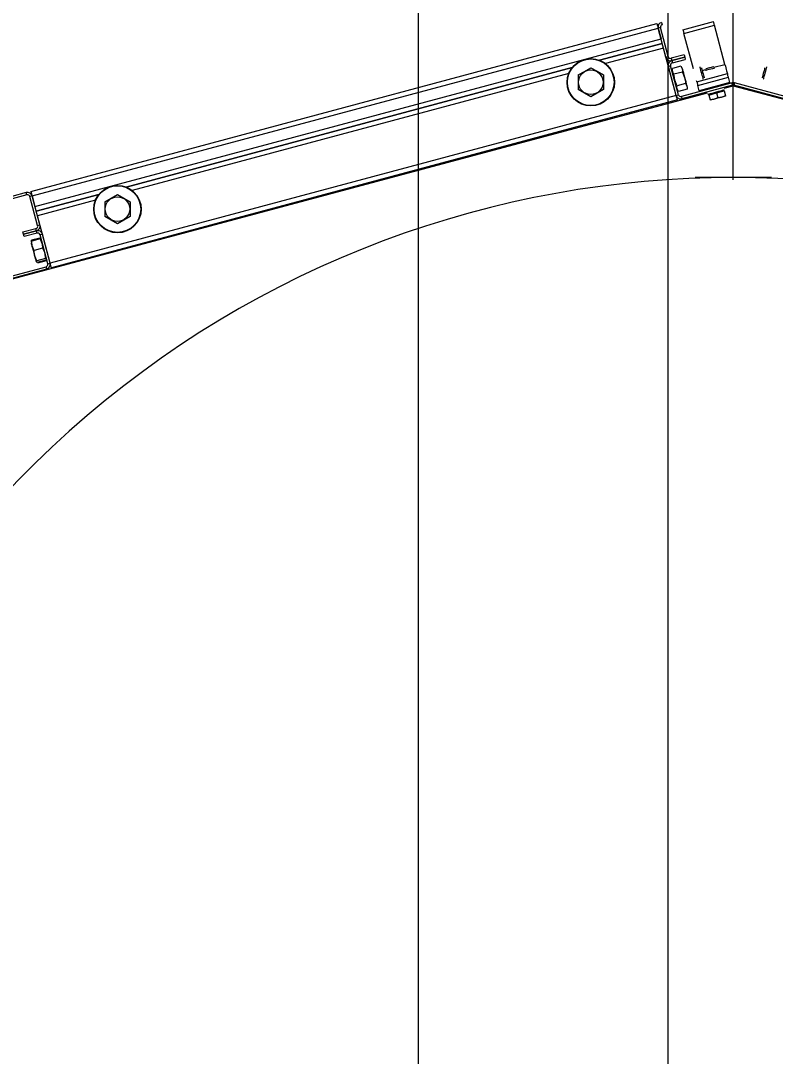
# Model space of a CAD drawing. Extents: x -264222 to -263592, y -1242345 to -1242048.
# Drawn here: x -263909.282 to -263908.828, y -1242205.97 to -1242205.348 of the extents above; entities that cross this region are included whole.
import ezdxf

# ---------------------------------------------------------------- set-up
doc = ezdxf.new("R2010")
doc.units = 0
doc.layers.add('KFA_2D_SITUACIA_DSP', color=7, linetype='Continuous')

msp = doc.modelspace()

# ---------------------------------------------------------------- linework, layer by layer
at = {"layer": 'KFA_2D_SITUACIA_DSP'}
for p, q in [((-263908.89279, -1242226.99539), (-263908.89279, -1242203.33224)), ((-263908.85358, -1242205.44347), (-263908.85358, -1242205.24683)), ((-263909.27569, -1242205.45047), (-263908.89946, -1242205.34966)), ((-263908.89946, -1242205.34966), (-263908.89945, -1242205.34971)), ((-263908.89945, -1242205.34971), (-263908.89941, -1242205.34987)), ((-263908.89941, -1242205.34987), (-263908.89934, -1242205.35012)), ((-263908.89934, -1242205.35012), (-263908.89925, -1242205.35046)), ((-263908.89925, -1242205.35046), (-263908.89913, -1242205.35088)), ((-263908.89913, -1242205.35088), (-263908.89901, -1242205.35136)), ((-263908.89901, -1242205.35136), (-263908.89887, -1242205.35187)), ((-263908.89671, -1242205.34892), (-263908.89634, -1242205.3503)), ((-263908.88383, -1242205.35334), (-263908.86547, -1242205.34842)), ((-263908.88324, -1242205.35554), (-263908.86488, -1242205.35062)), ((-263908.86546, -1242205.34846), (-263908.86547, -1242205.34842)), ((-263908.86543, -1242205.34859), (-263908.86546, -1242205.34846)), ((-263908.86537, -1242205.34879), (-263908.86543, -1242205.34859)), ((-263908.8653, -1242205.34906), (-263908.86537, -1242205.34879)), ((-263908.86521, -1242205.3494), (-263908.8653, -1242205.34906)), ((-263908.86511, -1242205.34978), (-263908.86521, -1242205.3494)), ((-263908.865, -1242205.35019), (-263908.86511, -1242205.34978)), ((-263908.86488, -1242205.35062), (-263908.865, -1242205.35019)), ((-263908.85859, -1242205.37411), (-263908.86488, -1242205.35062)), ((-263909.27495, -1242205.45322), (-263908.89872, -1242205.35241)), ((-263908.89887, -1242205.35187), (-263908.89872, -1242205.35241)), ((-263908.89735, -1242205.35204), (-263908.89872, -1242205.35241)), ((-263908.89872, -1242205.35241), (-263908.897, -1242205.35883)), ((-263908.89405, -1242205.36985), (-263908.89872, -1242205.35241)), ((-263908.89268, -1242205.36948), (-263908.89735, -1242205.35204)), ((-263908.88383, -1242205.35334), (-263908.88381, -1242205.35338)), ((-263908.88381, -1242205.35338), (-263908.88378, -1242205.3535)), ((-263908.88378, -1242205.3535), (-263908.88373, -1242205.35371)), ((-263908.88373, -1242205.35371), (-263908.88365, -1242205.35398)), ((-263908.88365, -1242205.35398), (-263908.88356, -1242205.35432)), ((-263908.88356, -1242205.35432), (-263908.88346, -1242205.3547)), ((-263908.88346, -1242205.3547), (-263908.88335, -1242205.35511)), ((-263908.88335, -1242205.35511), (-263908.88324, -1242205.35554)), ((-263908.87756, -1242205.37674), (-263908.88324, -1242205.35554)), ((-263909.27323, -1242205.45964), (-263908.897, -1242205.35883)), ((-263908.89627, -1242205.36159), (-263908.93389, -1242205.37167)), ((-263908.93389, -1242205.37167), (-263908.89627, -1242205.36159)), ((-263908.89553, -1242205.36434), (-263908.9304, -1242205.37368)), ((-263908.88791, -1242205.39279), (-263908.89553, -1242205.36434)), ((-263908.89405, -1242205.36985), (-263908.89268, -1242205.36948)), ((-263908.88313, -1242205.3684), (-263908.89093, -1242205.37049)), ((-263908.89056, -1242205.37186), (-263908.88276, -1242205.36977)), ((-263908.88276, -1242205.36977), (-263908.89056, -1242205.37186)), ((-263908.88313, -1242205.3684), (-263908.88276, -1242205.36977)), ((-263908.88276, -1242205.36977), (-263908.88239, -1242205.37115)), ((-263908.95041, -1242205.37609), (-263909.21835, -1242205.44789)), ((-263909.21835, -1242205.44789), (-263908.95041, -1242205.37609)), ((-263908.94305, -1242205.37834), (-263908.9392, -1242205.37612)), ((-263908.9392, -1242205.37612), (-263908.93545, -1242205.37828)), ((-263908.8912, -1242205.37498), (-263908.89258, -1242205.37535)), ((-263908.88791, -1242205.39279), (-263908.89258, -1242205.37535)), ((-263908.88653, -1242205.39242), (-263908.8912, -1242205.37498)), ((-263908.89093, -1242205.37049), (-263908.89056, -1242205.37186)), ((-263908.89056, -1242205.37186), (-263908.89019, -1242205.37324)), ((-263908.89019, -1242205.37324), (-263908.88239, -1242205.37115)), ((-263908.88504, -1242205.37529), (-263908.89014, -1242205.37666)), ((-263908.88504, -1242205.37529), (-263908.8843, -1242205.37662)), ((-263908.88409, -1242205.37656), (-263908.88409, -1242205.37655)), ((-263908.88402, -1242205.37681), (-263908.88409, -1242205.37656)), ((-263908.87355, -1242205.37572), (-263908.87356, -1242205.37567)), ((-263908.87345, -1242205.37607), (-263908.87355, -1242205.37572)), ((-263908.87328, -1242205.3767), (-263908.87345, -1242205.37607)), ((-263908.87269, -1242205.37617), (-263908.87268, -1242205.37619)), ((-263908.87268, -1242205.37619), (-263908.87261, -1242205.37647)), ((-263908.87261, -1242205.37647), (-263908.87245, -1242205.37705)), ((-263908.86863, -1242205.37641), (-263908.86936, -1242205.37661)), ((-263908.86777, -1242205.37618), (-263908.86863, -1242205.37641)), ((-263908.8669, -1242205.37595), (-263908.86777, -1242205.37618)), ((-263908.86617, -1242205.37575), (-263908.8669, -1242205.37595)), ((-263908.86568, -1242205.37562), (-263908.86617, -1242205.37575)), ((-263908.8654, -1242205.37657), (-263908.86614, -1242205.37677)), ((-263908.86551, -1242205.37557), (-263908.86568, -1242205.37562)), ((-263908.86493, -1242205.37644), (-263908.8654, -1242205.37657)), ((-263908.86522, -1242205.37589), (-263908.85859, -1242205.37411)), ((-263908.86476, -1242205.3764), (-263908.86493, -1242205.37644)), ((-263908.85859, -1242205.37411), (-263908.8583, -1242205.37519)), ((-263908.8583, -1242205.37519), (-263908.85802, -1242205.37622)), ((-263908.85802, -1242205.37622), (-263908.85777, -1242205.37717)), ((-263908.83469, -1242205.37697), (-263908.83454, -1242205.37643)), ((-263908.83454, -1242205.37643), (-263908.83448, -1242205.37618)), ((-263908.83448, -1242205.37618), (-263908.83447, -1242205.37617)), ((-263908.83381, -1242205.37646), (-263908.83403, -1242205.37727)), ((-263908.83367, -1242205.37592), (-263908.83381, -1242205.37646)), ((-263908.8336, -1242205.37568), (-263908.83367, -1242205.37592)), ((-263908.8336, -1242205.37567), (-263908.8336, -1242205.37568)), ((-263908.95242, -1242205.37959), (-263909.21486, -1242205.44991)), ((-263908.9468, -1242205.38051), (-263908.94305, -1242205.37834)), ((-263908.9468, -1242205.38051), (-263908.9468, -1242205.38429)), ((-263908.93545, -1242205.37828), (-263908.9316, -1242205.38051)), ((-263908.9316, -1242205.38051), (-263908.9316, -1242205.38429)), ((-263908.89019, -1242205.37725), (-263908.89014, -1242205.37666)), ((-263908.88996, -1242205.37878), (-263908.89019, -1242205.37725)), ((-263908.88922, -1242205.38011), (-263908.88996, -1242205.37878)), ((-263908.88412, -1242205.37874), (-263908.88922, -1242205.38011)), ((-263908.88917, -1242205.3808), (-263908.88922, -1242205.38011)), ((-263908.88869, -1242205.38357), (-263908.88917, -1242205.3808)), ((-263908.8843, -1242205.37662), (-263908.88407, -1242205.37815)), ((-263908.88407, -1242205.37815), (-263908.88412, -1242205.37874)), ((-263908.88412, -1242205.37874), (-263908.88382, -1242205.37936)), ((-263908.88387, -1242205.3774), (-263908.88402, -1242205.37681)), ((-263908.88363, -1242205.37828), (-263908.88387, -1242205.3774)), ((-263908.88382, -1242205.37936), (-263908.88286, -1242205.38193)), ((-263908.88333, -1242205.37939), (-263908.88363, -1242205.37828)), ((-263908.88299, -1242205.38067), (-263908.88333, -1242205.37939)), ((-263908.88263, -1242205.38203), (-263908.88299, -1242205.38067)), ((-263908.88286, -1242205.38193), (-263908.88235, -1242205.3847)), ((-263908.88226, -1242205.38339), (-263908.88263, -1242205.38203)), ((-263908.87547, -1242205.38454), (-263908.85711, -1242205.37962)), ((-263908.87488, -1242205.38674), (-263908.85652, -1242205.38182)), ((-263908.87305, -1242205.37757), (-263908.87328, -1242205.3767)), ((-263908.87277, -1242205.3786), (-263908.87305, -1242205.37757)), ((-263908.87248, -1242205.37969), (-263908.87277, -1242205.3786)), ((-263908.8722, -1242205.38076), (-263908.87248, -1242205.37969)), ((-263908.87245, -1242205.37705), (-263908.87224, -1242205.37785)), ((-263908.87226, -1242205.37778), (-263908.87012, -1242205.3772)), ((-263908.87224, -1242205.37785), (-263908.87199, -1242205.37879)), ((-263908.87195, -1242205.38169), (-263908.8722, -1242205.38076)), ((-263908.87199, -1242205.37879), (-263908.87172, -1242205.37977)), ((-263908.87175, -1242205.38242), (-263908.87195, -1242205.38169)), ((-263908.87163, -1242205.38287), (-263908.87175, -1242205.38242)), ((-263908.87172, -1242205.37977), (-263908.87148, -1242205.38068)), ((-263908.87148, -1242205.38068), (-263908.87128, -1242205.38143)), ((-263908.87128, -1242205.38143), (-263908.87114, -1242205.38193)), ((-263908.87114, -1242205.38193), (-263908.87109, -1242205.38213)), ((-263908.87109, -1242205.38213), (-263908.87109, -1242205.38213)), ((-263908.8701, -1242205.37783), (-263908.87027, -1242205.37787)), ((-263908.86962, -1242205.3777), (-263908.8701, -1242205.37783)), ((-263908.86985, -1242205.37674), (-263908.87002, -1242205.37678)), ((-263908.86936, -1242205.37661), (-263908.86985, -1242205.37674)), ((-263908.86889, -1242205.3775), (-263908.86962, -1242205.3777)), ((-263908.86799, -1242205.37726), (-263908.86889, -1242205.3775)), ((-263908.86703, -1242205.37701), (-263908.86799, -1242205.37726)), ((-263908.86614, -1242205.37677), (-263908.86703, -1242205.37701)), ((-263908.85777, -1242205.37717), (-263908.85755, -1242205.37801)), ((-263908.85755, -1242205.37801), (-263908.85736, -1242205.37869)), ((-263908.85736, -1242205.37869), (-263908.85723, -1242205.3792)), ((-263908.85723, -1242205.3792), (-263908.85714, -1242205.37951)), ((-263908.85714, -1242205.37951), (-263908.85711, -1242205.37962)), ((-263908.8571, -1242205.37966), (-263908.85711, -1242205.37962)), ((-263908.85707, -1242205.37979), (-263908.8571, -1242205.37966)), ((-263908.85701, -1242205.37999), (-263908.85707, -1242205.37979)), ((-263908.85694, -1242205.38026), (-263908.85701, -1242205.37999)), ((-263908.85685, -1242205.3806), (-263908.85694, -1242205.38026)), ((-263908.85675, -1242205.38098), (-263908.85685, -1242205.3806)), ((-263908.85664, -1242205.38139), (-263908.85675, -1242205.38098)), ((-263908.85652, -1242205.38182), (-263908.85664, -1242205.38139)), ((-263908.85564, -1242205.38512), (-263908.85652, -1242205.38182)), ((-263908.83607, -1242205.38213), (-263908.83601, -1242205.38189)), ((-263908.83607, -1242205.38213), (-263908.83607, -1242205.38213)), ((-263908.83601, -1242205.38189), (-263908.83586, -1242205.38136)), ((-263908.83586, -1242205.38136), (-263908.83566, -1242205.38059)), ((-263908.83566, -1242205.38059), (-263908.83541, -1242205.37966)), ((-263908.8355, -1242205.38275), (-263908.83556, -1242205.383)), ((-263908.83535, -1242205.3822), (-263908.8355, -1242205.38275)), ((-263908.83541, -1242205.37966), (-263908.83515, -1242205.37868)), ((-263908.83514, -1242205.3814), (-263908.83535, -1242205.3822)), ((-263908.83515, -1242205.37868), (-263908.8349, -1242205.37775)), ((-263908.83487, -1242205.38042), (-263908.83514, -1242205.3814)), ((-263908.8349, -1242205.37775), (-263908.83469, -1242205.37697)), ((-263908.83458, -1242205.37933), (-263908.83487, -1242205.38042)), ((-263908.83429, -1242205.37825), (-263908.83458, -1242205.37933)), ((-263908.83403, -1242205.37727), (-263908.83429, -1242205.37825)), ((-263908.9468, -1242205.38429), (-263908.9468, -1242205.38818)), ((-263908.9468, -1242205.38818), (-263908.9468, -1242205.38928)), ((-263908.9316, -1242205.38429), (-263908.9316, -1242205.38818)), ((-263908.9316, -1242205.38818), (-263908.9316, -1242205.38928)), ((-263908.88777, -1242205.38615), (-263908.88869, -1242205.38357)), ((-263908.88738, -1242205.38699), (-263908.88777, -1242205.38615)), ((-263908.88742, -1242205.38758), (-263908.88738, -1242205.38699)), ((-263908.8872, -1242205.38911), (-263908.88742, -1242205.38758)), ((-263908.88227, -1242205.38562), (-263908.88738, -1242205.38699)), ((-263908.85432, -1242205.38526), (-263908.88478, -1242205.39343)), ((-263908.85395, -1242205.38664), (-263908.88442, -1242205.3948)), ((-263908.88235, -1242205.3847), (-263908.88227, -1242205.38562)), ((-263908.88227, -1242205.38562), (-263908.88153, -1242205.38695)), ((-263908.88192, -1242205.38467), (-263908.88226, -1242205.38339)), ((-263908.88162, -1242205.38578), (-263908.88192, -1242205.38467)), ((-263908.88139, -1242205.38666), (-263908.88162, -1242205.38578)), ((-263908.88153, -1242205.38695), (-263908.8813, -1242205.38848)), ((-263908.88123, -1242205.38724), (-263908.88139, -1242205.38666)), ((-263908.8813, -1242205.38848), (-263908.88135, -1242205.38907)), ((-263908.88116, -1242205.3875), (-263908.88123, -1242205.38724)), ((-263908.88116, -1242205.38751), (-263908.88116, -1242205.3875)), ((-263908.87558, -1242205.38412), (-263908.87559, -1242205.38408)), ((-263908.87549, -1242205.38443), (-263908.87558, -1242205.38412)), ((-263908.87547, -1242205.38454), (-263908.87549, -1242205.38443)), ((-263908.87547, -1242205.38454), (-263908.87546, -1242205.38458)), ((-263908.87546, -1242205.38458), (-263908.87542, -1242205.3847)), ((-263908.87542, -1242205.3847), (-263908.87537, -1242205.38491)), ((-263908.87537, -1242205.38491), (-263908.87529, -1242205.38518)), ((-263908.87529, -1242205.38518), (-263908.8752, -1242205.38551)), ((-263908.8752, -1242205.38551), (-263908.8751, -1242205.3859)), ((-263908.8751, -1242205.3859), (-263908.87499, -1242205.38631)), ((-263908.87499, -1242205.38631), (-263908.87488, -1242205.38674)), ((-263908.87399, -1242205.39004), (-263908.87488, -1242205.38674)), ((-263908.85564, -1242205.38512), (-263908.87399, -1242205.39004)), ((-263908.87159, -1242205.38301), (-263908.87163, -1242205.38287)), ((-263908.85906, -1242205.38847), (-263908.85358, -1242205.38701)), ((-263908.85395, -1242205.38664), (-263908.85432, -1242205.38526)), ((-263908.85358, -1242205.38701), (-263908.40305, -1242205.50773)), ((-263908.85284, -1242205.38526), (-263908.85321, -1242205.38664)), ((-263908.82275, -1242205.3948), (-263908.85321, -1242205.38664)), ((-263908.82238, -1242205.39343), (-263908.85284, -1242205.38526)), ((-263908.83556, -1242205.383), (-263908.83557, -1242205.38301)), ((-263909.30411, -1242205.50773), (-263908.86916, -1242205.39118)), ((-263908.88791, -1242205.39279), (-263909.26413, -1242205.4936)), ((-263908.94294, -1242205.39151), (-263908.9468, -1242205.38928)), ((-263908.9392, -1242205.39367), (-263908.94294, -1242205.39151)), ((-263908.93534, -1242205.39144), (-263908.9392, -1242205.39367)), ((-263908.9316, -1242205.38928), (-263908.93534, -1242205.39144)), ((-263908.88791, -1242205.39279), (-263908.88653, -1242205.39242)), ((-263908.88776, -1242205.39332), (-263908.88791, -1242205.39279)), ((-263908.88762, -1242205.39384), (-263908.88776, -1242205.39332)), ((-263908.8875, -1242205.39432), (-263908.88762, -1242205.39384)), ((-263908.88738, -1242205.39473), (-263908.8875, -1242205.39432)), ((-263908.88729, -1242205.39508), (-263908.88738, -1242205.39473)), ((-263908.88722, -1242205.39533), (-263908.88729, -1242205.39508)), ((-263908.88645, -1242205.39044), (-263908.8872, -1242205.38911)), ((-263908.88135, -1242205.38907), (-263908.88645, -1242205.39044)), ((-263908.88478, -1242205.39343), (-263908.88442, -1242205.3948)), ((-263908.86871, -1242205.39217), (-263908.86888, -1242205.39221)), ((-263908.86821, -1242205.39203), (-263908.86871, -1242205.39217)), ((-263908.8683, -1242205.39255), (-263908.86371, -1242205.39132)), ((-263908.8683, -1242205.39255), (-263908.86751, -1242205.3955)), ((-263908.8674, -1242205.39182), (-263908.86821, -1242205.39203)), ((-263908.86512, -1242205.3951), (-263908.86751, -1242205.3955)), ((-263908.86751, -1242205.3955), (-263908.86519, -1242205.39512)), ((-263908.86636, -1242205.39154), (-263908.8674, -1242205.39182)), ((-263908.86514, -1242205.39121), (-263908.86636, -1242205.39154)), ((-263908.86519, -1242205.39512), (-263908.86292, -1242205.39427)), ((-263908.86383, -1242205.39086), (-263908.86514, -1242205.39121)), ((-263908.86292, -1242205.39427), (-263908.86512, -1242205.3951)), ((-263908.86253, -1242205.39051), (-263908.86383, -1242205.39086)), ((-263908.86371, -1242205.39132), (-263908.85912, -1242205.39009)), ((-263908.86371, -1242205.39132), (-263908.86292, -1242205.39427)), ((-263908.86053, -1242205.39387), (-263908.86292, -1242205.39427)), ((-263908.86292, -1242205.39427), (-263908.8606, -1242205.39389)), ((-263908.86131, -1242205.39019), (-263908.86253, -1242205.39051)), ((-263908.86027, -1242205.38991), (-263908.86131, -1242205.39019)), ((-263908.8606, -1242205.39389), (-263908.85833, -1242205.39304)), ((-263908.85833, -1242205.39304), (-263908.86053, -1242205.39387)), ((-263908.85946, -1242205.38969), (-263908.86027, -1242205.38991)), ((-263908.85896, -1242205.38956), (-263908.85946, -1242205.38969)), ((-263908.85912, -1242205.39009), (-263908.85833, -1242205.39304)), ((-263908.85879, -1242205.38951), (-263908.85896, -1242205.38956)), ((-263908.85833, -1242205.39304), (-263908.85827, -1242205.39326)), ((-263908.85827, -1242205.39326), (-263908.85828, -1242205.39324)), ((-263908.88717, -1242205.39554), (-263909.2634, -1242205.49635)), ((-263908.88718, -1242205.39549), (-263908.88722, -1242205.39533)), ((-263908.88717, -1242205.39554), (-263908.88718, -1242205.39549)), ((-263908.86751, -1242205.3955), (-263908.86745, -1242205.39572)), ((-263908.86745, -1242205.39572), (-263908.86745, -1242205.3957)), ((-263908.83064, -1242205.44213), (-263908.87652, -1242205.44213)), ((-263909.27844, -1242205.45121), (-263909.3647, -1242205.47432)), ((-263909.27807, -1242205.45258), (-263909.27844, -1242205.45121)), ((-263909.27569, -1242205.45047), (-263909.27568, -1242205.45052)), ((-263909.27568, -1242205.45052), (-263909.27563, -1242205.45068)), ((-263909.27563, -1242205.45068), (-263909.27557, -1242205.45093)), ((-263909.27557, -1242205.45093), (-263909.27547, -1242205.45127)), ((-263909.27807, -1242205.45258), (-263909.36433, -1242205.4757)), ((-263909.27495, -1242205.45322), (-263909.27633, -1242205.45359)), ((-263909.27166, -1242205.47103), (-263909.27633, -1242205.45359)), ((-263909.27547, -1242205.45127), (-263909.27536, -1242205.45169)), ((-263909.27536, -1242205.45169), (-263909.27524, -1242205.45217)), ((-263909.27524, -1242205.45217), (-263909.2751, -1242205.45268)), ((-263909.2751, -1242205.45268), (-263909.27495, -1242205.45322)), ((-263909.27495, -1242205.45322), (-263909.27323, -1242205.45964)), ((-263909.27028, -1242205.47066), (-263909.27495, -1242205.45322)), ((-263909.23487, -1242205.45232), (-263909.27249, -1242205.4624)), ((-263909.27249, -1242205.4624), (-263909.23487, -1242205.45232)), ((-263909.23689, -1242205.45581), (-263909.27176, -1242205.46515)), ((-263909.23126, -1242205.45673), (-263909.22752, -1242205.45456)), ((-263909.23126, -1242205.45673), (-263909.23126, -1242205.46052)), ((-263909.22752, -1242205.45456), (-263909.22366, -1242205.45234)), ((-263909.22366, -1242205.45234), (-263909.21992, -1242205.4545)), ((-263909.21992, -1242205.4545), (-263909.21606, -1242205.45673)), ((-263909.21606, -1242205.45673), (-263909.21606, -1242205.46052)), ((-263909.23126, -1242205.46052), (-263909.23126, -1242205.4644)), ((-263909.21606, -1242205.46052), (-263909.21606, -1242205.4644)), ((-263909.26413, -1242205.4936), (-263909.27176, -1242205.46515)), ((-263909.23126, -1242205.4644), (-263909.23126, -1242205.4655)), ((-263909.22741, -1242205.46773), (-263909.23126, -1242205.4655)), ((-263909.22366, -1242205.46989), (-263909.22741, -1242205.46773)), ((-263909.21981, -1242205.46767), (-263909.22366, -1242205.46989)), ((-263909.21606, -1242205.4655), (-263909.21981, -1242205.46767)), ((-263909.21606, -1242205.4644), (-263909.21606, -1242205.4655)), ((-263909.28047, -1242205.47486), (-263909.27267, -1242205.47277)), ((-263909.2801, -1242205.47624), (-263909.28047, -1242205.47486)), ((-263909.2723, -1242205.47415), (-263909.2801, -1242205.47624)), ((-263909.2801, -1242205.47624), (-263909.2723, -1242205.47415)), ((-263909.27193, -1242205.47552), (-263909.27973, -1242205.47761)), ((-263909.2723, -1242205.47415), (-263909.27267, -1242205.47277)), ((-263909.27193, -1242205.47552), (-263909.2723, -1242205.47415)), ((-263909.27166, -1242205.47103), (-263909.27028, -1242205.47066)), ((-263909.27973, -1242205.47761), (-263909.2801, -1242205.47624)), ((-263909.27556, -1242205.48144), (-263909.27555, -1242205.48147)), ((-263909.27555, -1242205.48147), (-263909.27546, -1242205.48178)), ((-263909.27546, -1242205.48178), (-263909.27529, -1242205.48242)), ((-263909.27541, -1242205.48047), (-263909.27536, -1242205.47988)), ((-263909.27538, -1242205.48069), (-263909.27541, -1242205.48047)), ((-263909.27026, -1242205.47851), (-263909.27536, -1242205.47988)), ((-263909.27011, -1242205.47906), (-263909.27522, -1242205.48042)), ((-263909.2752, -1242205.48098), (-263909.27522, -1242205.48042)), ((-263909.27487, -1242205.48321), (-263909.2752, -1242205.48098)), ((-263909.26881, -1242205.47616), (-263909.27018, -1242205.47653)), ((-263909.26551, -1242205.49397), (-263909.27018, -1242205.47653)), ((-263909.26989, -1242205.47914), (-263909.27011, -1242205.47906)), ((-263909.27011, -1242205.47906), (-263909.26985, -1242205.47955)), ((-263909.26974, -1242205.47931), (-263909.26989, -1242205.47914)), ((-263909.26985, -1242205.47955), (-263909.26904, -1242205.48158)), ((-263909.26904, -1242205.48158), (-263909.26867, -1242205.4838)), ((-263909.26413, -1242205.4936), (-263909.26881, -1242205.47616)), ((-263909.27529, -1242205.48242), (-263909.27504, -1242205.48334)), ((-263909.27504, -1242205.48334), (-263909.27474, -1242205.48449)), ((-263909.2741, -1242205.48526), (-263909.27487, -1242205.48321)), ((-263909.27474, -1242205.48449), (-263909.27439, -1242205.48579)), ((-263909.27439, -1242205.48579), (-263909.27402, -1242205.48716)), ((-263909.27375, -1242205.48592), (-263909.2741, -1242205.48526)), ((-263909.27402, -1242205.48716), (-263909.27366, -1242205.48851)), ((-263909.26864, -1242205.48455), (-263909.27375, -1242205.48592)), ((-263909.27367, -1242205.48696), (-263909.27375, -1242205.48592)), ((-263909.27311, -1242205.48973), (-263909.27367, -1242205.48696)), ((-263909.27366, -1242205.48851), (-263909.27332, -1242205.48977)), ((-263909.26867, -1242205.4838), (-263909.26864, -1242205.48455)), ((-263909.26864, -1242205.48455), (-263909.26758, -1242205.48708)), ((-263909.26758, -1242205.48708), (-263909.26702, -1242205.48985)), ((-263909.27332, -1242205.48977), (-263909.27304, -1242205.49084)), ((-263909.27205, -1242205.49226), (-263909.27311, -1242205.48973)), ((-263909.27304, -1242205.49084), (-263909.27281, -1242205.49167)), ((-263909.27281, -1242205.49167), (-263909.27267, -1242205.4922)), ((-263909.27267, -1242205.4922), (-263909.27262, -1242205.4924)), ((-263909.27262, -1242205.4924), (-263909.27262, -1242205.4924)), ((-263909.27227, -1242205.49286), (-263909.2722, -1242205.49245)), ((-263909.27182, -1242205.49311), (-263909.27227, -1242205.49286)), ((-263909.2722, -1242205.49245), (-263909.27205, -1242205.49226)), ((-263909.26694, -1242205.49089), (-263909.27205, -1242205.49226)), ((-263909.26671, -1242205.49175), (-263909.27182, -1242205.49311)), ((-263909.26657, -1242205.49229), (-263909.27167, -1242205.49366)), ((-263909.26702, -1242205.48985), (-263909.26694, -1242205.49089)), ((-263909.26694, -1242205.49089), (-263909.26649, -1242205.49115)), ((-263909.26656, -1242205.49156), (-263909.26671, -1242205.49175)), ((-263909.26652, -1242205.4917), (-263909.26657, -1242205.49229)), ((-263909.26649, -1242205.49115), (-263909.26656, -1242205.49156)), ((-263909.26655, -1242205.49151), (-263909.26652, -1242205.4917)), ((-263909.26551, -1242205.49397), (-263909.26413, -1242205.4936)), ((-263909.26399, -1242205.49413), (-263909.26413, -1242205.4936)), ((-263909.26385, -1242205.49465), (-263909.26399, -1242205.49413)), ((-263909.26372, -1242205.49513), (-263909.26385, -1242205.49465)), ((-263909.35278, -1242205.51882), (-263909.26652, -1242205.49571)), ((-263909.35241, -1242205.5202), (-263909.26615, -1242205.49709)), ((-263909.26615, -1242205.49709), (-263909.26652, -1242205.49571)), ((-263909.26361, -1242205.49554), (-263909.26372, -1242205.49513)), ((-263909.26352, -1242205.49589), (-263909.26361, -1242205.49554)), ((-263909.26345, -1242205.49614), (-263909.26352, -1242205.49589)), ((-263909.26341, -1242205.4963), (-263909.26345, -1242205.49614)), ((-263909.2634, -1242205.49635), (-263909.26341, -1242205.4963))]:
    msp.add_line(p, q, dxfattribs=at)
msp.add_lwpolyline([(-263794.89279, -1242227.38224), (-263808.96779, -1242241.45724), (-263894.96779, -1242241.45724), (-263909.04279, -1242227.38224), (-263909.04279, -1242196.33267), (-263914.14284, -1242196.33267), (-263914.14284, -1242132.43267), (-263909.04279, -1242132.43267), (-263909.04279, -1242101.38223), (-263894.96779, -1242087.30724), (-263808.96779, -1242087.30724), (-263794.89279, -1242101.38223), (-263794.89279, -1242227.38224)], dxfattribs=at)
for centre, radius in [((-263908.9392, -1242205.38489), 0.01425), ((-263908.9392, -1242205.38489), 0.01401), ((-263908.9392, -1242205.38489), 0.00739), ((-263909.22366, -1242205.46112), 0.01425), ((-263909.22366, -1242205.46112), 0.01401), ((-263909.22366, -1242205.46112), 0.00739)]:
    msp.add_circle(centre, radius, dxfattribs=at)
for centre, radius, start, end in [((-263908.89597, -1242205.35167), 0.00285, 105.00001, 195), ((-263908.89597, -1242205.35167), 0.00142, 105.00001, 195), ((-263908.8913, -1242205.36911), 0.00285, 195, 285.00001), ((-263908.8913, -1242205.36911), 0.00143, 195, 285.00001), ((-263908.88982, -1242205.37461), 0.00285, 105.00001, 195), ((-263908.88982, -1242205.37461), 0.00143, 105.00001, 195), ((-263908.85358, -1242205.38802), 0.00285, 74.99999, 105.00001), ((-263908.85358, -1242205.38802), 0.00143, 74.99999, 105.00001), ((-263908.88515, -1242205.39205), 0.00285, 195, 285.00001), ((-263908.88515, -1242205.39205), 0.00143, 195, 285.00001), ((-263908.86733, -1242205.39229), 0.000475, 105.00001, 195), ((-263908.8601, -1242205.39035), 0.000475, 15, 105.00001), ((-263908.85358, -1242206.04063), 0.5985, 324.56502, 215.43498), ((-263909.27771, -1242205.45396), 0.00285, 15, 105.00001), ((-263909.27771, -1242205.45396), 0.00143, 15, 105.00001), ((-263909.27303, -1242205.47139), 0.00143, 285.00001, 15), ((-263909.27303, -1242205.47139), 0.00285, 285.00001, 15), ((-263909.27156, -1242205.4769), 0.00285, 15, 105.00001), ((-263909.27156, -1242205.4769), 0.00143, 15, 105.00001), ((-263909.26689, -1242205.49433), 0.00143, 285.00001, 15), ((-263909.26689, -1242205.49433), 0.00285, 285.00001, 15)]:
    msp.add_arc(centre, radius, start, end, dxfattribs=at)

doc.saveas('drawing.dxf')
